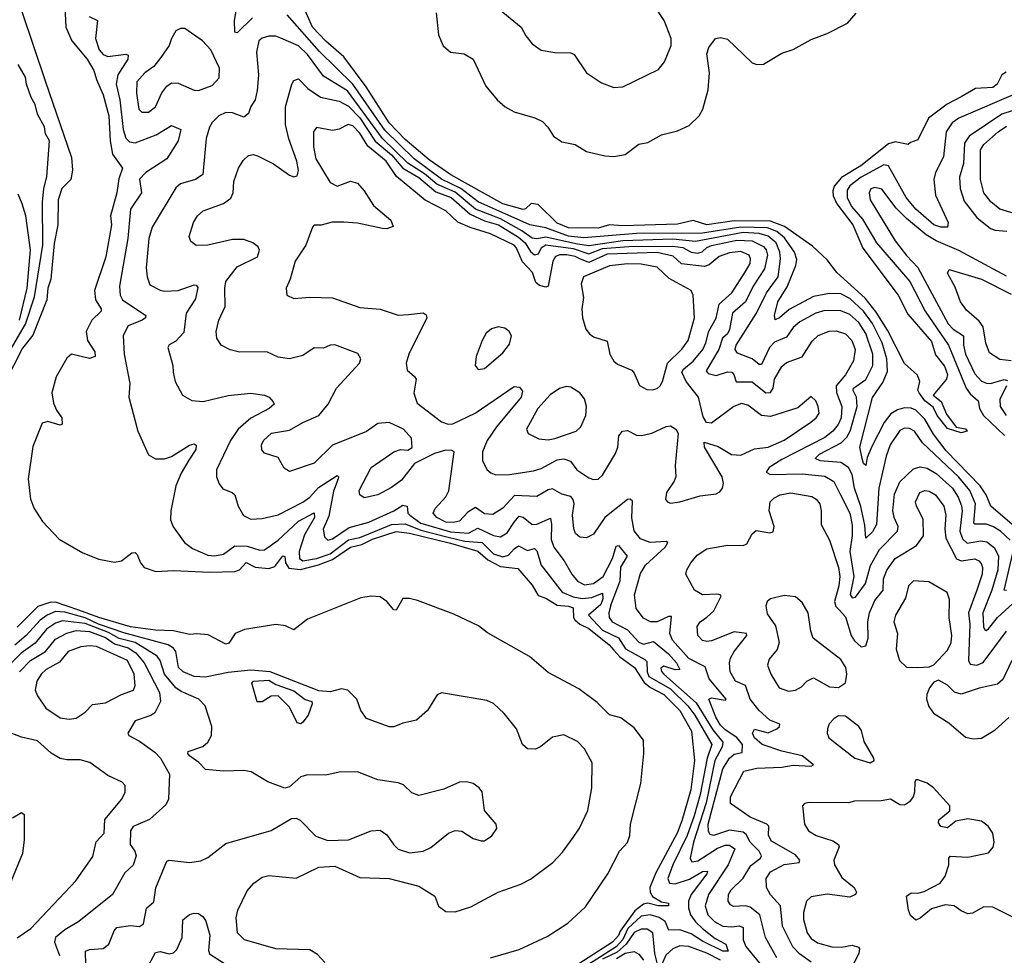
# Model space of a CAD drawing. Extents: x 1603745 to 1745082, y 385868 to 533966.
# Tile 576 of 646: x 1644127 to 1648465, y 486717 to 490839. Entities that reach past the tile are written whole.
import ezdxf

# ---------------------------------------------------------------- set-up
doc = ezdxf.new("R2010")
doc.units = 0

msp = doc.modelspace()

# ---------------------------------------------------------------- linework, layer by layer
at = {"layer": '0CON20XD'}
for points in [[(1644101.1, 491995), (1644225, 491875.9), (1644264.7, 491834.7), (1644281.6, 491775), (1644305.4, 491725), (1644314.7, 491665), (1644297.9, 491545), (1644251.3, 491435), (1644241.4, 491335), (1644246, 491285), (1644296.2, 491185), (1644320.7, 490985), (1644330.3, 490805), (1644356, 490746), (1644424.1, 490665), (1644454, 490615), (1644464.6, 490575), (1644495, 490508.1), (1644519.8, 490415), (1644525.6, 490304.4)], [(1644083.3, 490973.3), (1644136.3, 490875), (1644239.6, 490569.6), (1644355, 490230.8), (1644359.8, 490175), (1644352.5, 490135), (1644311.9, 490095), (1644296.9, 490045), (1644294.5, 489935), (1644278.2, 489851.8), (1644264.4, 489695), (1644250, 489655), (1644246.2, 489605), (1644185, 489448.8), (1644138.9, 489391.1), (1644060.9, 489239.1)], [(1645153.1, 490846.9), (1645085, 490780), (1645074.1, 490784.1), (1645072.7, 490835), (1645082.1, 490885)], [(1648473.1, 490606.9), (1648454.6, 490595.4), (1648433.2, 490555), (1648415, 490539.7), (1648338, 490535), (1648275, 490498.3), (1648213.2, 490466.8), (1648130.8, 490405), (1648085, 490308.6), (1648052.3, 490297.7), (1648041.7, 490288.3), (1647985, 490300.6), (1647955, 490291.2), (1647833.1, 490195), (1647747.3, 490142.7), (1647715.2, 490105), (1647709.2, 490085), (1647711.9, 490061.9), (1647726.8, 490026.8), (1647797.5, 489935), (1647842.5, 489832.5), (1647997.5, 489625), (1648040.9, 489540.9), (1648145, 489420.3), (1648162.7, 489362.7), (1648202.3, 489312.3), (1648214.7, 489275), (1648211.2, 489255), (1648152.5, 489185), (1648186.9, 489156.9), (1648210, 489100), (1648253.6, 489043.6), (1648295, 489035.6), (1648301.2, 489025), (1648275, 489018), (1648215, 489036.9), (1648169.6, 489095), (1648151.2, 489131.2), (1648115, 489159.6), (1648090, 489195), (1648084.4, 489205.6), (1648092.5, 489245), (1648082.7, 489272.7), (1648025, 489324), (1647950.7, 489470.7), (1647900.4, 489550.4), (1647852.2, 489612.2), (1647727.1, 489725), (1647685, 489781.2), (1647620.3, 489840.3), (1647497.2, 489927.2), (1647435, 489951.4), (1647275, 489952.6), (1647155, 489934.9), (1647095, 489954.2), (1647025, 489937.1), (1646785, 489929.7), (1646725, 489934.3), (1646675, 489920.7), (1646545, 489922), (1646495, 489941.4), (1646411.8, 490025), (1646380.6, 490029.4), (1646355.6, 490005), (1646345, 490002.3), (1646255, 490026.6), (1646026, 490155), (1645930.9, 490220.9), (1645825, 490310.5), (1645755, 490383.9), (1645652.8, 490542.8), (1645555.4, 490675.4), (1645475, 490743.5), (1645417.5, 490805), (1645373.3, 490905)], [(1646239.2, 490885), (1646335.7, 490805), (1646357.6, 490767.6), (1646385, 490732), (1646424.5, 490704.5), (1646484.4, 490694.4), (1646555, 490692.5), (1646570, 490685), (1646624, 490605), (1646690.7, 490560.7), (1646745, 490540)], [(1646745, 490540), (1646785, 490542.2), (1646941.3, 490618.7), (1646967.6, 490652.4), (1646997.7, 490725), (1646996.8, 490755), (1646966.8, 490835), (1646918.3, 490908.3)], [(1644432.3, 490852.3), (1644469.1, 490835), (1644461, 490755), (1644477.5, 490705), (1644495, 490684.8), (1644515, 490676.1), (1644595, 490686.9), (1644605, 490682.5), (1644603.8, 490665), (1644559.6, 490595), (1644551.2, 490555), (1644568.6, 490485), (1644582.4, 490355), (1644595, 490316.5), (1644610.8, 490300.8), (1644635, 490296.7), (1644728.4, 490331.6), (1644795, 490372.5), (1644836.7, 490355), (1644824.6, 490305), (1644775.5, 490225), (1644682.5, 490165), (1644654.2, 490135.8), (1644663.4, 490075), (1644615, 490003.8), (1644603.6, 489875), (1644565.8, 489665), (1644569.3, 489625), (1644580.4, 489605), (1644682.5, 489535), (1644680.8, 489525), (1644666, 489515), (1644605, 489490), (1644582.8, 489447.2), (1644587.2, 489365), (1644612.5, 489235), (1644607.5, 489175), (1644646.9, 489025), (1644695, 488922), (1644725, 488903.1), (1644765, 488904.5), (1644795.3, 488914.7), (1644875, 488963.5), (1644895, 488969.4), (1644904.3, 488964.3), (1644903.1, 488945), (1644872.3, 488897.7), (1644838.9, 488841.1), (1644815.4, 488785), (1644792.5, 488675), (1644791.9, 488635), (1644803.6, 488603.6), (1644853.3, 488535), (1644888.7, 488508.7), (1644955, 488478.8), (1644985, 488475.8), (1645025, 488483.1), (1645075, 488520), (1645128.4, 488518.4), (1645185, 488501.5), (1645205, 488503.1), (1645265, 488545.2), (1645355, 488629.7), (1645425, 488665.3), (1645425.5, 488645), (1645381.3, 488568.7), (1645357.7, 488495), (1645359.3, 488465), (1645374.9, 488454.9), (1645435, 488464.9), (1645495.2, 488485), (1645575, 488546.5), (1645625, 488557.8), (1645705, 488590), (1645765.1, 488614.9), (1645825, 488617.1), (1645895, 488590.1), (1646015, 488558.3), (1646088.5, 488541.5), (1646164.7, 488534.7), (1646215, 488485.2), (1646255, 488472.1), (1646280.8, 488479.2), (1646305, 488507.5), (1646325, 488520.8), (1646365, 488499.7), (1646395, 488508.8), (1646405, 488498.6), (1646424.7, 488435), (1646516.5, 488316.5), (1646565.5, 488295.5), (1646605, 488289.2), (1646647.6, 488292.4), (1646695, 488311.8), (1646696.5, 488286.5), (1646687.6, 488262.4), (1646632.9, 488215), (1646695, 488148.4), (1646765.3, 488115.3), (1646796.5, 488066.5), (1646880.7, 488019.3), (1646890.9, 488010.9), (1646892, 487965), (1646899.7, 487945), (1646995, 487890.3), (1647070.8, 487815), (1647101.1, 487775), (1647176.1, 487645), (1647156.1, 487585), (1647125.7, 487424.3), (1647098.8, 487331.2), (1647067.7, 487245), (1647004.9, 487115), (1646983.1, 487055), (1646990, 487035), (1647015, 487031.6), (1647077.9, 487052.1), (1647135, 487085.2), (1647157.1, 487087.1), (1647154, 487075), (1647085.6, 486985), (1647073.7, 486955), (1647074.2, 486925), (1647083, 486895), (1647103.9, 486863.9), (1647134.9, 486834.9), (1647191, 486791), (1647238.7, 486765), (1647248.5, 486735), (1647225.5, 486734.5), (1647135, 486778.1), (1647085, 486811.1), (1647035, 486828.8), (1646987.6, 486827.6), (1646971, 486865), (1646945, 486883.2), (1646905, 486895.1), (1646865, 486888.3), (1646806.1, 486835), (1646784, 486786), (1646755, 486753.5), (1646601.1, 486655)], [(1648561.6, 488561.6), (1648405.6, 488695.6), (1648386, 488745), (1648359.5, 488785), (1648209.5, 488939.5), (1648152.7, 489012.7), (1648115, 489078), (1648075, 489118), (1648055, 489127.1), (1648025, 489128), (1647995, 489120.4), (1647965, 489101.9), (1647936.1, 489063.9), (1647881.3, 488958.7), (1647860.8, 488909.2), (1647855, 488874.2), (1647845, 488883.1), (1647839.2, 488905), (1647828.9, 488955), (1647885, 489174.3), (1647930.3, 489239.7), (1647951.1, 489288.9), (1647947.8, 489345), (1647926.6, 489415), (1647885, 489500.6), (1647845.1, 489555), (1647785, 489610), (1647745, 489631.2), (1647695, 489632), (1647625, 489618.8), (1647517.9, 489562.1), (1647475, 489525.6), (1647455, 489516.7), (1647452.3, 489535), (1647467, 489595), (1647507.9, 489662.1), (1647546.9, 489755), (1647551.3, 489781.3), (1647540.2, 489815), (1647497.5, 489877.5), (1647463.4, 489905), (1647421.3, 489921.3), (1647305, 489924.6), (1647135, 489898.4), (1646845, 489897), (1646612.2, 489877.8), (1646545, 489884.6), (1646445, 489921.8), (1646375, 489934.3), (1646146.6, 490036.6), (1646069.9, 490095), (1645985, 490135.9), (1645865.1, 490225), (1645735, 490352), (1645595, 490554.3), (1645447.9, 490697.9), (1645305, 490860.3)], [(1645961.4, 490868.6), (1645971.7, 490771.7), (1645993.1, 490723.1), (1646025, 490695.6), (1646085, 490688.1), (1646124.7, 490664.7), (1646180.5, 490545), (1646231.1, 490485), (1646265.5, 490455), (1646305, 490433), (1646396.4, 490406.4), (1646430, 490390), (1646454.5, 490364.5), (1646479.4, 490325), (1646515, 490300), (1646575, 490288.5), (1646625, 490258.1), (1646705, 490239.4), (1646745, 490236.5)], [(1646745, 490236.5), (1646795, 490244.5), (1646855, 490290), (1646895, 490298), (1646955, 490330.6), (1647025, 490349.5), (1647077.4, 490372.6), (1647121.1, 490415), (1647137.3, 490445), (1647160.9, 490529.1), (1647165.6, 490605), (1647155, 490687.5), (1647163.6, 490716.4), (1647193.3, 490755), (1647215, 490760.6), (1647245, 490753.1), (1647355, 490648.1), (1647375, 490640.5), (1647405, 490642.7), (1647485, 490690.4), (1647535, 490707.9), (1647615, 490750.8), (1647685, 490778), (1647775, 490823.1), (1647812.4, 490867.6)], [(1644665, 490430.5), (1644695, 490431.5), (1644724.6, 490455), (1644753, 490517), (1644775, 490545.5), (1644795, 490560), (1644825, 490559.6), (1644895, 490528.2), (1644915, 490526.1), (1644975, 490549.3), (1645005, 490583.1), (1645006.5, 490625), (1644969.1, 490705), (1644932.9, 490745), (1644855, 490799.2), (1644835, 490800), (1644815, 490788.8), (1644795, 490756.2), (1644785.3, 490724.7), (1644748.5, 490671.5), (1644718, 490632), (1644678.2, 490605), (1644643.3, 490565), (1644641.2, 490515), (1644651.5, 490445), (1644665, 490430.5)], [(1645277.3, 490757.3), (1645255, 490765.3), (1645225, 490766), (1645195, 490757.5), (1645181.1, 490745), (1645169.7, 490695), (1645178.6, 490595), (1645173.3, 490526.7), (1645164.6, 490485.4), (1645145, 490456), (1645135, 490425.8), (1645115, 490408.8), (1645065, 490428.7), (1645035, 490430.3), (1645004.8, 490415.2), (1644975, 490385.4), (1644962.6, 490365), (1644948.3, 490315), (1644933.8, 490156.2), (1644900.8, 490135), (1644835.3, 490114.7), (1644815, 490098.2), (1644710.3, 489925), (1644696, 489875), (1644684.7, 489745), (1644688, 489705), (1644700.7, 489670.7), (1644745, 489646.5), (1644765, 489642.9), (1644825, 489645.4), (1644895, 489670.8), (1644905, 489669.5), (1644911.1, 489658.9), (1644901, 489609), (1644860, 489545), (1644849.8, 489460.2), (1644815, 489422.5), (1644785, 489406.7), (1644780, 489395), (1644802.2, 489315), (1644802.5, 489285), (1644812.5, 489245), (1644844.5, 489184.5), (1644885, 489160.8), (1644935, 489157.1), (1645045, 489182.3), (1645145, 489193.8), (1645205, 489184.5), (1645225.8, 489175), (1645244, 489155), (1645247.5, 489145), (1645226.7, 489125), (1645145, 489083), (1645089.7, 489035), (1645055.9, 488985), (1644994.5, 488855), (1644994.5, 488825), (1645005, 488794), (1645021.7, 488771.7), (1645063.3, 488755), (1645074, 488745), (1645088.8, 488695), (1645113.6, 488653.6), (1645145, 488637.7), (1645195, 488641.6), (1645265, 488657.3), (1645375, 488713.3), (1645405, 488734.8), (1645442.8, 488777.2), (1645525, 488830.9), (1645530.9, 488825), (1645529.4, 488815), (1645509, 488761), (1645488.2, 488651.8), (1645464.6, 488594.6), (1645469.5, 488559.5), (1645485, 488545.6), (1645505, 488551.8), (1645578.5, 488601.5), (1645665, 488624.9), (1645774.9, 488675.1), (1645815, 488699.7), (1645834.3, 488695), (1645836.9, 488665), (1645845.2, 488655), (1645895, 488620.5), (1646025, 488581.5), (1646105, 488576.6), (1646145, 488598.5), (1646215, 488565.9), (1646245, 488560.7), (1646275, 488577.1), (1646305, 488624.1), (1646328.3, 488651.7), (1646345, 488647.4), (1646385, 488614.2), (1646405, 488615.8), (1646465, 488642.9), (1646470.2, 488615), (1646468.8, 488548.8), (1646480, 488515), (1646525.9, 488455), (1646559.4, 488395), (1646585, 488364.7), (1646615, 488349.2), (1646655, 488354), (1646697.1, 488385), (1646738.3, 488465), (1646755, 488518.6), (1646765, 488522.5), (1646804.1, 488475), (1646774.2, 488425.8), (1646771.9, 488365), (1646733.2, 488265), (1646722.7, 488225), (1646723.6, 488205), (1646737.1, 488185), (1646805, 488151), (1646855, 488095.8), (1646875, 488087.5), (1646919.6, 488099.6), (1646985.4, 488045.4), (1647020.6, 488005), (1647036.2, 487975), (1647015.2, 487974.8), (1646965, 487990.2), (1646951.8, 487981.8), (1646955, 487966.2), (1646965.7, 487955), (1647108.2, 487828.2), (1647180.5, 487710.5), (1647225.5, 487655), (1647222.2, 487635), (1647189.6, 487575), (1647152.3, 487387.7), (1647095.9, 487215), (1647080.5, 487145), (1647088.8, 487128.8), (1647115, 487133), (1647202.1, 487187.9), (1647235, 487202.3), (1647255, 487201.2), (1647277.3, 487185), (1647248.3, 487115), (1647162.5, 486985), (1647147, 486935), (1647159.6, 486895), (1647187.8, 486865), (1647225.2, 486845.2), (1647265, 486842.3), (1647296.7, 486846.7), (1647315, 486838.8), (1647314.4, 486785), (1647325.7, 486755), (1647399.4, 486665)], [(1648491.6, 488545), (1648448.6, 488585), (1648415, 488605.6), (1648385, 488615.8), (1648335.8, 488615.8), (1648330.5, 488620.5), (1648338.3, 488705), (1648313.5, 488765), (1648265, 488823.1), (1648104.9, 488974.9), (1648069.3, 489025), (1648048.1, 489038.1), (1648025, 489039.2), (1648005, 489028.2), (1647962.4, 488965), (1647945.3, 488915.3), (1647913.1, 488775), (1647902.1, 488615), (1647885, 488582.7), (1647855, 488554.4), (1647850.9, 488610.9), (1647833.4, 488693.4), (1647805.2, 488775), (1647794.4, 488835), (1647779.2, 488865), (1647745, 488887), (1647654, 488895), (1647631.8, 488905), (1647651.1, 488925), (1647746.4, 488973.6), (1647771.3, 488998.7), (1647786.4, 489025), (1647816.5, 489135), (1647814.8, 489174.8), (1647799.3, 489205), (1647801.4, 489215), (1647855, 489252.9), (1647886.2, 489315), (1647886.1, 489365), (1647855, 489455.8), (1647823.7, 489505), (1647785, 489539.3), (1647745, 489555.6), (1647675, 489558), (1647635, 489545.6), (1647565, 489507), (1647535, 489482.4), (1647505, 489439.7), (1647452.5, 489417.5), (1647430.4, 489395), (1647395, 489318.8), (1647385, 489318.9), (1647355, 489344.1), (1647289.7, 489369.7), (1647278.9, 489385), (1647283.7, 489405), (1647373.2, 489545), (1647418, 489635), (1647468.4, 489705), (1647478.6, 489785), (1647476.5, 489815), (1647460.8, 489855), (1647425, 489884.9), (1647385.9, 489895.9), (1647315, 489901), (1647105, 489861.8), (1647005, 489872.3), (1646785, 489864), (1646635, 489842.4), (1646585, 489849.8), (1646445, 489879.9), (1646405, 489872.6), (1646385, 489876.2), (1646339, 489909), (1646245, 489960.5), (1646135, 490003.9), (1646045, 490079.3), (1645965, 490113.9), (1645910.1, 490160.1), (1645836.9, 490206.9), (1645725, 490314.5), (1645571.1, 490525), (1645465, 490589.7), (1645394.8, 490685), (1645355, 490723.4), (1645277.3, 490757.3)], [(1644065, 489348.8), (1644153, 489497), (1644192.3, 489617.7), (1644228.9, 489845), (1644226.9, 490035), (1644232.5, 490095), (1644246.8, 490146.8), (1644257.9, 490305), (1644241, 490335), (1644236.1, 490366.1), (1644205, 490421.9), (1644195.2, 490465), (1644177.7, 490495), (1644156.2, 490555), (1644152.5, 490585), (1644120.6, 490640.6)], [(1647463.2, 486705), (1647412.7, 486795), (1647388.6, 486895), (1647345, 486928.7), (1647325, 486934.1), (1647271.9, 486931.9), (1647258.9, 486938.9), (1647248.8, 486955), (1647250.3, 486985), (1647262.2, 487005), (1647314, 487056), (1647348.5, 487111.5), (1647391.2, 487145), (1647395.8, 487155), (1647384.8, 487175), (1647344.8, 487215), (1647328.6, 487248.6), (1647315, 487258.6), (1647255, 487268.4), (1647184, 487244), (1647169, 487249), (1647161.4, 487261.4), (1647160.2, 487295), (1647225, 487537.8), (1647255.1, 487584.9), (1647275, 487602.7), (1647310.5, 487609.5), (1647311, 487645), (1647286.7, 487676.7), (1647235, 487709.6), (1647215, 487729.8), (1647194.4, 487765), (1647162.7, 487845), (1647175, 487850.8), (1647235, 487840), (1647240, 487845), (1647165.2, 487935), (1647147.4, 487987.4), (1647075, 488024.8), (1647002.6, 488105), (1646991.6, 488135), (1646998.9, 488208.9), (1646985, 488208.9), (1646935, 488185.8), (1646905.7, 488185.7), (1646875, 488201.8), (1646843.1, 488245), (1646836.5, 488305), (1646861.9, 488398.1), (1646884.2, 488435.8), (1646971.4, 488515), (1646983.3, 488535), (1646975, 488539.2), (1646905, 488535.3), (1646861.9, 488551.9), (1646835, 488587.1), (1646824.3, 488644.3), (1646826.9, 488716.9), (1646816.6, 488726.6), (1646805, 488724.4), (1646705, 488645.5), (1646655, 488571.4), (1646625, 488555.6), (1646595, 488558.8), (1646576.4, 488575), (1646568.8, 488595), (1646563.1, 488655), (1646570.2, 488705), (1646565.1, 488725.1), (1646555, 488737.7), (1646515, 488747.8), (1646475, 488772.1), (1646455, 488767.4), (1646405, 488737.6), (1646307, 488743), (1646255, 488686.8), (1646211.5, 488658.5), (1646175, 488661.8), (1646135, 488689.3), (1646100.7, 488669.3), (1646065, 488629.8), (1646037, 488623), (1646005, 488625.5), (1645965.4, 488645), (1645949.3, 488665), (1645958, 488685), (1646004, 488736), (1646017.6, 488762.4), (1646040.6, 488935), (1646031.2, 488941.2), (1646005, 488942.5), (1645955, 488926.8), (1645867, 488883), (1645809.8, 488810.2), (1645765, 488777.1), (1645705, 488745.5), (1645645, 488731.9), (1645625.8, 488745), (1645622.2, 488765), (1645675.5, 488865), (1645775, 488934.5), (1645805, 488944.5), (1645837.5, 488942.5), (1645856.5, 488953.5), (1645853.3, 488995), (1645817.8, 489035), (1645755, 489063.6), (1645705, 489059.3), (1645655, 489024.7), (1645505, 488964.2), (1645425, 488884.5), (1645315, 488848), (1645292.7, 488862.7), (1645265, 488909.2), (1645205, 488929.4), (1645193, 488943), (1645192.1, 488965), (1645200.9, 488985), (1645236.9, 489016.9), (1645315, 489030), (1645375, 489064.5), (1645445, 489094.2), (1645485.3, 489144.7), (1645523.1, 489215), (1645624.4, 489325), (1645630, 489345), (1645617.3, 489367.3), (1645515, 489406.2), (1645495, 489404.5), (1645465, 489391.5), (1645425, 489393.1), (1645375, 489358.9), (1645315, 489344.4), (1645265, 489351.4), (1645215, 489375.6), (1645095, 489373.3), (1645053.6, 489383.6), (1645015, 489404), (1644995.6, 489435.6), (1644992.2, 489465), (1645004.6, 489515), (1645032.5, 489575), (1645030.4, 489655), (1645035.5, 489685), (1645085, 489750.4), (1645175, 489793.1), (1645183.1, 489823.1), (1645177.1, 489837.1), (1645154, 489855), (1645115, 489870.5), (1645065, 489870.5), (1644955, 489845.5), (1644905, 489843.3), (1644880.7, 489860.7), (1644873.2, 489883.2), (1644892.2, 489945), (1644910, 489975), (1644935, 489996.7), (1645025, 490029.2), (1645057.4, 490052.6), (1645066.9, 490075), (1645070.4, 490125), (1645090.4, 490185), (1645111.3, 490218.7), (1645135, 490240.6), (1645155, 490244.4), (1645175, 490238.2), (1645245, 490204), (1645315, 490152.9), (1645335, 490145.5), (1645348.9, 490151.1), (1645355.3, 490174.7), (1645347.5, 490215), (1645313, 490313), (1645297.5, 490377.5), (1645298.1, 490455), (1645325.6, 490554.4), (1645335, 490570), (1645355, 490577.5), (1645396, 490536), (1645452.2, 490497.8), (1645535, 490479.4), (1645575, 490457.2), (1645625, 490405.9), (1645693.8, 490303.8), (1645765, 490242.9), (1645814.7, 490184.7), (1645885, 490143.1), (1645960.2, 490080.2), (1646027.7, 490055), (1646112.3, 489982.3), (1646175, 489952.2), (1646235.9, 489935), (1646325, 489881.1), (1646354.4, 489855), (1646377.1, 489817.1), (1646395, 489802.2), (1646412.8, 489807.2), (1646426.7, 489835), (1646445, 489846.7), (1646565, 489830.5), (1646635, 489806.8), (1646695, 489830.3), (1646810.2, 489839.8), (1647005, 489841.1), (1647049.2, 489835), (1647084.9, 489814.9), (1647115, 489809.7), (1647134.7, 489815.3), (1647155.1, 489834.9), (1647175, 489843.4), (1647287.4, 489867.4), (1647354.5, 489864.5), (1647405, 489840), (1647415.9, 489825), (1647421.5, 489801.5), (1647409.3, 489740.7), (1647359, 489665), (1647325, 489595.9), (1647268.1, 489545), (1647255, 489473.5), (1647245.1, 489454.9), (1647223.2, 489435), (1647207.8, 489385), (1647151.9, 489291.9), (1647160.4, 489280.4), (1647195, 489270.3), (1647245, 489287.5), (1647264, 489285), (1647273.8, 489275), (1647283.6, 489243.6), (1647355, 489242.6), (1647415, 489195.2), (1647435, 489195.4), (1647446.5, 489215), (1647453.3, 489255), (1647485, 489310), (1647505, 489328.2), (1647575, 489353.3), (1647618.3, 489421.7), (1647645, 489446.7), (1647693.4, 489466.6), (1647725, 489467.5), (1647765, 489454.1), (1647793.7, 489425), (1647807.5, 489385), (1647801.1, 489335), (1647765, 489273.8), (1647724.2, 489225), (1647726.6, 489196.6), (1647749.8, 489135), (1647745.8, 489085), (1647734, 489055), (1647710.5, 489025), (1647675, 488998.3), (1647485, 488901.6), (1647428.8, 488865), (1647415.7, 488845), (1647434.8, 488834.8), (1647575, 488837.8), (1647675, 488826.8), (1647713.9, 488803.9), (1647740.6, 488750.6)], [(1648525, 490516.1), (1648265, 490404.2), (1648235, 490384.6), (1648208.8, 490345), (1648197.1, 490235), (1648161.6, 490165), (1648154.2, 490135), (1648162.2, 490065), (1648218.6, 489945), (1648215.5, 489924.5), (1648185, 489924.8), (1648155, 489934.5), (1648075, 490004.4), (1648032.9, 490055), (1647954.7, 490194.7), (1647935, 490198.4), (1647835.2, 490145), (1647785, 490107.1), (1647772.8, 490087.2), (1647773.6, 490055), (1647791.4, 490015), (1647840.3, 489960.3), (1647902.8, 489855), (1648048.6, 489685), (1648116.9, 489555), (1648218.9, 489405), (1648297.9, 489215), (1648315, 489190.7), (1648349.5, 489159.5), (1648356, 489125), (1648374.4, 489095), (1648466, 489006)], [(1648505, 490439.1), (1648455, 490423), (1648310.6, 490325), (1648289.6, 490295), (1648285.9, 490205), (1648267.9, 490145), (1648271.1, 490095), (1648288.5, 490038.5), (1648345, 489967.6), (1648405, 489918.6), (1648425, 489911.2), (1648477, 489907)], [(1646995, 488708.6), (1647035, 488714.5), (1647125, 488740.4), (1647195, 488750), (1647211.3, 488758.7), (1647223.6, 488775), (1647227.5, 488795), (1647221.4, 488825), (1647144.2, 488955), (1647143, 488977), (1647205, 488958.1), (1647262.6, 488922.6), (1647305, 488919.3), (1647365, 488948.2), (1647425, 488955.9), (1647495, 488986.5), (1647613.1, 489065), (1647636.9, 489085), (1647648.9, 489105), (1647645.7, 489134.3), (1647635, 489160), (1647615, 489178.8), (1647555, 489128.5), (1647435, 489090.8), (1647395.2, 489095.2), (1647335, 489140.8), (1647307.1, 489147.1), (1647273.6, 489135), (1647175, 489060.6), (1647153.5, 489063.5), (1647138.2, 489088.2), (1647117.7, 489175), (1647064, 489244), (1647045, 489285.6), (1647051.6, 489298.4), (1647095, 489333.7), (1647136.7, 489385), (1647150.8, 489415), (1647163, 489467), (1647196, 489524), (1647208.3, 489585), (1647265, 489634.7), (1647325, 489728.5), (1647345.7, 489765), (1647346.7, 489785), (1647340.4, 489800.4), (1647305, 489817.2), (1647255, 489811), (1647208.8, 489795), (1647165, 489758.7), (1647145, 489750.8), (1647042.8, 489762.8), (1647006.9, 489796.9), (1646935, 489813.1), (1646715, 489805.4), (1646635, 489769.2), (1646595, 489785.5), (1646575, 489795.7), (1646537.2, 489802.8), (1646507.2, 489802.8), (1646487.1, 489795), (1646475.3, 489775), (1646455.5, 489665), (1646445, 489660.5), (1646417.7, 489667.7), (1646401.2, 489681.2), (1646385.7, 489725), (1646342.2, 489772.2), (1646315, 489834.5), (1646305, 489844.7), (1646200.6, 489895), (1646112.3, 489922.3), (1646057.1, 489947.1), (1646005, 489996), (1645912.8, 490042.8), (1645787.8, 490147.8), (1645741.2, 490215), (1645660.7, 490280.7), (1645625, 490339.2), (1645595, 490371.1), (1645573.6, 490376.4), (1645535, 490356.7), (1645505, 490350), (1645435, 490364), (1645421.9, 490345), (1645421.9, 490278.1), (1645432.1, 490225), (1645495, 490121.5), (1645525, 490105.4), (1645585, 490127.5), (1645615, 490118), (1645645, 490084), (1645685, 490019.2), (1645762, 489955), (1645772.5, 489927.5), (1645745, 489917.5), (1645725, 489918.9), (1645615, 489941.6), (1645555, 489946.4), (1645504.1, 489945.9), (1645455, 489933.3), (1645425, 489933.8), (1645416.2, 489925), (1645387.1, 489845), (1645340.6, 489775), (1645319.2, 489695), (1645300.8, 489655), (1645303.3, 489625), (1645335, 489610.8), (1645405, 489616.7), (1645505, 489612.5), (1645625, 489570.8), (1645715, 489563.3), (1645795, 489536.4), (1645840.3, 489539.7), (1645905, 489546.5), (1645917.9, 489537.9), (1645921.4, 489525), (1645841.2, 489365), (1645829.1, 489325), (1645833.9, 489293.9), (1645866.9, 489266.9), (1645873.1, 489255), (1645863.1, 489193.1), (1645878.5, 489148.5), (1645985, 489066.5), (1646015, 489056.4), (1646035, 489057.7), (1646133.6, 489105), (1646305, 489222.5), (1646328.9, 489218.9), (1646342.1, 489202.1), (1646336.2, 489175), (1646228.1, 489045), (1646186.6, 488985), (1646166, 488935), (1646166.7, 488896.7), (1646185, 488857.5), (1646202.2, 488842.2), (1646225, 488833.3), (1646285.4, 488835.4), (1646390.4, 488850.4), (1646425, 488861.4), (1646495, 488900), (1646525, 488904), (1646553.1, 488893.1), (1646582.2, 488855), (1646635, 488820), (1646655, 488812.2), (1646675, 488814.3), (1646695, 488832), (1646752.2, 488927.8), (1646761.8, 488955), (1646767.5, 489005), (1646782.5, 489025), (1646805, 489028.5), (1646845, 489008.8), (1646866.1, 489006.1), (1646912.6, 489017.4), (1646975, 489046.9), (1646995, 489048.6), (1647018, 489035), (1647028, 489015), (1647015.5, 488875), (1647017.5, 488825), (1647010.6, 488805), (1646977.1, 488755), (1646973.1, 488725), (1646982.6, 488712.6), (1646995, 488708.6)], [(1648504, 489986), (1648445, 490004.2), (1648405.6, 490035.6), (1648375.3, 490075), (1648360.2, 490135), (1648361, 490265), (1648375, 490288.1), (1648438.8, 490345), (1648475, 490368.8)], [(1644525.6, 490304.4), (1644536, 490246), (1644580, 490185), (1644563, 490137), (1644554.2, 490075), (1644526.7, 489975), (1644531.4, 489935), (1644506.3, 489793.7), (1644456.4, 489645), (1644460.3, 489605), (1644485.6, 489565), (1644485.7, 489555), (1644444.4, 489515), (1644418.9, 489465), (1644425.5, 489425), (1644457.1, 489375), (1644458.8, 489355), (1644434.2, 489345.8), (1644355, 489365.6), (1644335, 489348), (1644288.1, 489265), (1644268.5, 489195), (1644275, 489148.8), (1644288.2, 489118.2), (1644312.5, 489085), (1644313.3, 489056.7), (1644305, 489052), (1644251.2, 489068.8), (1644225, 489061.2), (1644185, 488958.8), (1644164.7, 488815), (1644175, 488726.7), (1644190.4, 488685), (1644227.4, 488627.4), (1644299.9, 488549.9), (1644405, 488489.1), (1644475, 488462.1), (1644545, 488447.9), (1644575, 488454.5), (1644620.4, 488489.6), (1644635, 488490.6), (1644645, 488482.5), (1644659.1, 488445), (1644674.7, 488424.7), (1644727.1, 488407.1), (1644805, 488411.9), (1644965, 488403.8), (1645075, 488407.7), (1645095, 488415.2), (1645125, 488446.5), (1645165, 488427.2), (1645225, 488420.5), (1645250.7, 488429.3), (1645286.6, 488476.6), (1645295, 488473.3), (1645298.5, 488445), (1645312.6, 488422.6), (1645363.4, 488416.6), (1645443.6, 488436.4), (1645505, 488460.2), (1645585, 488514.1), (1645635, 488525.9), (1645680.6, 488549.4), (1645785, 488583.1), (1645844.4, 488575.6), (1646025, 488532), (1646145, 488496.4), (1646189.3, 488459.3), (1646245, 488429.4), (1646321.1, 488421.1), (1646385, 488346.8), (1646411.9, 488301.9), (1646445, 488289.9), (1646495, 488258.4), (1646545, 488255.1), (1646565, 488246.8), (1646566.8, 488205), (1646572.4, 488195), (1646595, 488175.8), (1646635, 488156.1), (1646723.6, 488085), (1646745, 488060.2), (1646770.8, 488030.8), (1646835.2, 487985), (1646878.1, 487918.1), (1646906.2, 487896.2), (1646965.6, 487865), (1647036.2, 487795), (1647086.6, 487703.4), (1647100.8, 487575), (1647083.5, 487445), (1647045, 487308.5), (1647024.2, 487255), (1646930.5, 487079.5), (1646904.1, 487015), (1646904.3, 486994.3), (1646915, 486975.3), (1646955, 486952.5), (1646985, 486946.2), (1646985.6, 486935), (1646940, 486935), (1646895, 486945.8), (1646875, 486941.3), (1646837.4, 486912.6), (1646772.4, 486822.4), (1646765, 486804.3), (1646739.5, 486775), (1646570, 486665)], [(1644125.1, 489515), (1644159.5, 489655), (1644174.3, 489824.3), (1644153.8, 489975), (1644137.2, 490027.2), (1644120.1, 490070.1)], [(1648475, 489709), (1648265, 489821.6), (1648164.4, 489864.4), (1648120.9, 489890.9), (1648035, 489962.6), (1647988.8, 490008.8), (1647925, 490092.1), (1647895, 490099.3), (1647877.1, 490092.9), (1647869.6, 490075), (1647875, 490044.4), (1647985, 489864.6), (1648035, 489799.6), (1648085, 489747.1), (1648218.6, 489498.6), (1648240.3, 489475), (1648285.9, 489445.9), (1648285.6, 489405), (1648293.8, 489365), (1648335, 489278.2), (1648365, 489246.6), (1648387.2, 489237.2), (1648405, 489236.1), (1648465, 489253.7), (1648479, 489249)], [(1646915, 489207.5), (1646935, 489213.1), (1646949.5, 489225), (1646959.6, 489245), (1646980.9, 489325), (1647045, 489386.7), (1647072.1, 489425), (1647100.9, 489525), (1647094.2, 489625), (1647085, 489646), (1646988.5, 489698.5), (1646935, 489747.7), (1646865, 489762.1), (1646805, 489763.5), (1646725, 489754.7), (1646611.4, 489705), (1646600.5, 489675), (1646611.2, 489615), (1646603.2, 489565), (1646606.1, 489525), (1646622.1, 489475), (1646636.9, 489455), (1646655, 489441.5), (1646715, 489422), (1646727.1, 489365), (1646744.2, 489334.2), (1646761.1, 489321.1), (1646823.9, 489293.9), (1646835, 489281.2), (1646857.2, 489227.2), (1646889.7, 489209.7), (1646915, 489207.5)], [(1648495.2, 489335.2), (1648445, 489341.1), (1648400.1, 489370.1), (1648383.6, 489413.6), (1648372.4, 489485), (1648355, 489509.6), (1648298.2, 489558.2), (1648271.8, 489595), (1648249.4, 489659.4), (1648215, 489722.5), (1648222.5, 489737.5), (1648365, 489695.2), (1648495, 489628.9)], [(1646146.7, 489296.7), (1646175, 489302), (1646255, 489370.8), (1646285, 489408.8), (1646294.3, 489445), (1646284, 489465), (1646265, 489480), (1646235, 489486), (1646205, 489476.7), (1646182.7, 489457.3), (1646164.4, 489425.6), (1646138, 489355), (1646133.8, 489315), (1646146.7, 489296.7)], [(1646455, 488987.9), (1646485, 488992.9), (1646578.9, 489025), (1646599.6, 489045), (1646621.5, 489095), (1646623.8, 489135), (1646615, 489168), (1646595.6, 489195), (1646555, 489219.6), (1646535, 489222), (1646505, 489213.9), (1646463.7, 489186.3), (1646410, 489125), (1646360, 489035), (1646366.7, 489015), (1646415, 488991.9), (1646455, 488987.9)], [(1648474.4, 489225), (1648446.2, 489165), (1648446.6, 489135), (1648473.8, 489095)], [(1647740.6, 488750.6), (1647784.8, 488664.8), (1647795, 488611.2), (1647795.4, 488565.4), (1647784.9, 488495), (1647801.7, 488385), (1647786.8, 488306.8), (1647795, 488291.1), (1647810.4, 488295), (1647854.4, 488355), (1647876.3, 488433.7), (1647915, 488504.7), (1647994.8, 488585.2), (1647998.4, 488605), (1647980.4, 488645), (1647974.4, 488675), (1647981.9, 488748.1), (1648005, 488803.1), (1648065, 488860), (1648095, 488868.4), (1648125, 488863.2), (1648165, 488839.8), (1648237, 488775), (1648262.2, 488735), (1648276.9, 488696.9), (1648279.5, 488675), (1648269.2, 488585), (1648281.8, 488551.8), (1648301.6, 488531.6), (1648361.9, 488541.9), (1648388.7, 488538.7), (1648421.5, 488511.5), (1648440.2, 488475), (1648436.9, 488415), (1648410, 488325), (1648370.6, 488225), (1648373.6, 488163.6), (1648380.1, 488150.1), (1648385, 488147.1), (1648395, 488154.7), (1648435, 488204.8), (1648555, 488314)], [(1647615, 486686.1), (1647562.8, 486722.8), (1647534.1, 486754.1), (1647487.6, 486845), (1647479, 486935), (1647435, 486982.9), (1647416.9, 487015), (1647416.6, 487055), (1647435.4, 487085), (1647495, 487116.4), (1647562, 487125), (1647564.5, 487135), (1647545, 487159.1), (1647439.8, 487219.8), (1647426.2, 487245), (1647427.7, 487285), (1647418.5, 487295), (1647345, 487325.3), (1647258.9, 487385), (1647258.2, 487415), (1647317.5, 487527.5), (1647375, 487540.4), (1647485, 487545.7), (1647535, 487554.4), (1647615, 487550), (1647624, 487555), (1647575, 487595.7), (1647485, 487616.2), (1647398, 487645), (1647365, 487674.4), (1647355.6, 487695), (1647365, 487712.9), (1647425, 487696.7), (1647463.5, 487715), (1647474.4, 487725), (1647475.8, 487735), (1647432.4, 487752.4), (1647385, 487794.7), (1647345, 487845.5), (1647325.2, 487905.2), (1647281.2, 487925), (1647257.1, 487965), (1647254.2, 488005), (1647259.4, 488025), (1647274.8, 488055.2), (1647330.9, 488125), (1647330, 488135), (1647275, 488141.9), (1647175, 488102.4), (1647155, 488098.7), (1647135, 488103.2), (1647115, 488126), (1647112.1, 488165), (1647125.6, 488185), (1647155, 488206.2), (1647186, 488234), (1647218.2, 488298.2), (1647213.8, 488305), (1647198.2, 488308.2), (1647135, 488305.3), (1647100.4, 488325), (1647062.5, 488395), (1647066.4, 488415), (1647083.8, 488446.2), (1647111.3, 488478.7), (1647155, 488507.7), (1647245, 488522.9), (1647315, 488521.5), (1647330.2, 488529.8), (1647355, 488573.8), (1647372.1, 488587.9), (1647432.5, 488577.5), (1647447.3, 488582.7), (1647452, 488605), (1647429.4, 488675), (1647433.8, 488715), (1647449.3, 488730.7), (1647478, 488745), (1647525, 488753.3), (1647617.2, 488737.2), (1647636.6, 488726.6), (1647652.2, 488705), (1647658.5, 488675), (1647658.6, 488615), (1647695.8, 488545), (1647735.3, 488424.7), (1647740.2, 488385), (1647736.6, 488345), (1647716.8, 488275), (1647723.3, 488253.3), (1647737.9, 488237.9), (1647765, 488207.8), (1647791.1, 488125), (1647805, 488101.5), (1647835, 488075.6), (1647855, 488080), (1647865.8, 488114.2), (1647864.4, 488185), (1647871.7, 488225), (1647895, 488280), (1647931.1, 488325), (1647932.5, 488375), (1647947.3, 488412.7), (1647985, 488464.1), (1648078.3, 488521.7), (1648108.7, 488565), (1648108.2, 488638.2), (1648077.9, 488695), (1648074.7, 488715), (1648092.5, 488755), (1648115, 488764.6), (1648135, 488761.1), (1648161.8, 488745), (1648199.5, 488695), (1648208.4, 488655), (1648203.2, 488595), (1648208.4, 488555), (1648255, 488463.8), (1648275, 488453.9), (1648335, 488462.9), (1648353.3, 488455), (1648362.9, 488442.9), (1648368.9, 488425), (1648367.4, 488395), (1648344, 488325), (1648308.3, 488225), (1648313.9, 488175), (1648307.6, 488015), (1648315, 487998.5), (1648345, 487994.2), (1648372.9, 488007.1), (1648475.3, 488145)], [(1648475, 488324.2), (1648464.8, 488324.8), (1648504.5, 488494.5)], [(1648085, 487984.5), (1648135, 487987.5), (1648154.4, 487995.6), (1648215, 488060.6), (1648230.6, 488095), (1648234.7, 488125.3), (1648222.5, 488205), (1648223.8, 488283.8), (1648212.9, 488315), (1648132.3, 488362.3), (1648065, 488365.6), (1648042.5, 488345), (1648029.5, 488290.5), (1647985.6, 488215), (1647978.9, 488185), (1647995.4, 488135), (1647989.1, 488065), (1648003.3, 488015), (1648035, 487985.6), (1648085, 487984.5)], [(1646201.2, 486705), (1646328.2, 486741.8), (1646451.2, 486798.8), (1646541.7, 486858.3), (1646619.3, 486930.7), (1646717.8, 487075), (1646769.4, 487175), (1646805, 487213.5), (1646815, 487244), (1646818.7, 487295), (1646863.9, 487473.9), (1646877.1, 487605), (1646875.2, 487665), (1646835, 487719.1), (1646775, 487762.2), (1646725, 487775.8), (1646670.7, 487830.7), (1646590.4, 487890.4), (1646455, 487962.9), (1646373.2, 488033.2), (1646187.7, 488137.7), (1646148, 488168), (1646039.2, 488219.2), (1645879.7, 488280.3), (1645845, 488288.9), (1645815, 488288.9), (1645785, 488236.7), (1645775, 488238.8), (1645744.7, 488274.7), (1645715.3, 488295.3), (1645675, 488299.1), (1645629.3, 488290.7), (1645395, 488197.7), (1645335, 488150), (1645298.3, 488168.3), (1645255, 488174.3), (1645117.7, 488152.3), (1645076.4, 488135), (1645048.3, 488091.7), (1645035, 488087.3), (1644957.7, 488127.7), (1644906.7, 488133.3), (1644875, 488130), (1644805, 488146.3), (1644725, 488149.4), (1644615, 488164.1), (1644475, 488204.2), (1644387.8, 488237.8), (1644285, 488271.6), (1644259.4, 488270.6), (1644206.7, 488253.3), (1644115, 488162.7)], [(1647515, 487880), (1647545, 487884.4), (1647571.1, 487898.9), (1647595.5, 487924.5), (1647625, 487938.6), (1647695, 487899.2), (1647735, 487896), (1647765, 487916.7), (1647771.4, 487955), (1647766.4, 487985), (1647745, 488020), (1647623.8, 488113.8), (1647612.5, 488145), (1647600.5, 488225), (1647575, 488270.8), (1647545, 488295.6), (1647495, 488301.9), (1647435, 488287.5), (1647420.8, 488275), (1647414.5, 488255.5), (1647420.2, 488220.2), (1647457.4, 488167.4), (1647473.1, 488095), (1647465, 488063.8), (1647428.9, 488021.1), (1647421.9, 487995), (1647436.7, 487955), (1647474, 487895), (1647515, 487880)], [(1645471.2, 486685), (1645439.7, 486719.7), (1645405, 486740), (1645255, 486745.6), (1645117.5, 486785), (1645086.1, 486816.1), (1645081.2, 486881.2), (1645088.6, 486915), (1645129.1, 487000.9), (1645158.8, 487035), (1645195, 487061.2), (1645225, 487068), (1645345, 487055.7), (1645444.3, 487104.3), (1645515, 487109.2), (1645625, 487058.6), (1645755, 487054.7), (1645885, 487020.8), (1645956.6, 486976.6), (1645972.7, 486932.7), (1646005, 486908.8), (1646045, 486908), (1646115, 486930), (1646235.7, 486994.3), (1646335, 487029.4), (1646378, 487052), (1646476.2, 487125), (1646519.1, 487170.9), (1646566, 487235), (1646593.4, 487276.6), (1646630.6, 487355), (1646647.3, 487455), (1646650, 487565), (1646615, 487625.7), (1646585, 487659.2), (1646525, 487687.5), (1646475, 487677.5), (1646423.6, 487636.4), (1646400, 487625), (1646365, 487625.8), (1646342.5, 487645), (1646315.6, 487715), (1646261.1, 487781.1), (1646215, 487826), (1646185, 487839.2), (1645985, 487873.3), (1645966.1, 487863.9), (1645923.8, 487795), (1645875, 487752), (1645815, 487739.2), (1645775, 487722.5), (1645755, 487722.5), (1645655, 487760), (1645630, 487795), (1645612, 487845), (1645572.5, 487885), (1645545, 487890), (1645495, 487878), (1645445, 487881.8), (1645230, 487965), (1645145, 487972.8), (1645045, 487962.3), (1644945, 487941.5), (1644895, 487945.3), (1644847.5, 487965), (1644825.9, 487985), (1644814.8, 488055), (1644805, 488069.5), (1644781.2, 488085), (1644585, 488137.3), (1644473.9, 488175), (1644415, 488202.8), (1644325, 488228.5), (1644285, 488231.8), (1644247.6, 488215), (1644217.2, 488192.8), (1644154.5, 488125.5), (1644105, 488082.8)], [(1644417.5, 486672.5), (1644416.7, 486735), (1644435, 486742.4), (1644494.2, 486745.8), (1644519.6, 486765), (1644542.5, 486825), (1644555, 486838.9), (1644615, 486848.2), (1644655, 486843.6), (1644672.2, 486855), (1644685, 486924.2), (1644717.3, 486952.7), (1644726.5, 487013.5), (1644775, 487131.9), (1644785, 487135.4), (1644874.6, 487125.4), (1644925, 487133.1), (1644955, 487147.1), (1645035, 487209.6), (1645235, 487266), (1645325, 487319.5), (1645345, 487320), (1645362.4, 487312.4), (1645432.1, 487242.1), (1645485, 487221.8), (1645575, 487224.7), (1645675, 487264.5), (1645715, 487267.5), (1645745, 487248), (1645775, 487202.5), (1645794.6, 487184.6), (1645845, 487167.3), (1645904.5, 487175.5), (1645938.7, 487191.3), (1646015.6, 487254.4), (1646045, 487265.8), (1646075, 487264), (1646125, 487231.2), (1646160.5, 487220.5), (1646175, 487221.2), (1646207, 487243), (1646228.8, 487275), (1646226.7, 487295), (1646174.4, 487354.4), (1646165, 487436.7), (1646151.2, 487455), (1646125, 487474), (1646095, 487481.4), (1646065, 487479.4), (1645995, 487448.6), (1645885, 487420), (1645855, 487432), (1645817.2, 487467.2), (1645795, 487477.1), (1645705, 487489.1), (1645615, 487524.4), (1645535, 487523.1), (1645475, 487510.6), (1645395, 487512.1), (1645365, 487502.2), (1645315, 487458.6), (1645295, 487453.5), (1645220.7, 487480.7), (1645146, 487525), (1645115, 487531.1), (1645025, 487527.7), (1644945.3, 487535.3), (1644915.9, 487565.9), (1644874.5, 487595), (1644866.9, 487605), (1644868.8, 487615), (1644933, 487637), (1644955, 487655.5), (1644972.2, 487685), (1644973.4, 487725), (1644943.9, 487815), (1644915.4, 487845.4), (1644838.4, 487878.4), (1644815, 487895.2), (1644765.3, 487955.3), (1644745.1, 488015.1), (1644732.5, 488035), (1644635.3, 488095.3), (1644565, 488112.6), (1644518, 488138), (1644415, 488178.1), (1644315, 488190.5), (1644285, 488179.6), (1644245, 488152.8), (1644195, 488091.5), (1644133, 488047), (1644052.9, 487965)], [(1644126.5, 487965), (1644175, 488015.6), (1644240.2, 488055), (1644285, 488109.8), (1644333.7, 488136.3), (1644375, 488147.4), (1644435, 488143.2), (1644505, 488116.7), (1644545, 488089), (1644605, 488070.8), (1644638.5, 488048.5), (1644675.6, 488005), (1644743.3, 487875), (1644747.4, 487835), (1644722.5, 487785), (1644705, 487773.4), (1644635, 487748.9), (1644603.1, 487695), (1644607.5, 487685), (1644655, 487660), (1644721.9, 487611.9), (1644747.8, 487585), (1644786.2, 487515), (1644782.9, 487405), (1644770.9, 487379.1), (1644698.9, 487315), (1644626.4, 487283.6), (1644614.7, 487265), (1644613.9, 487205), (1644634.4, 487175), (1644639.5, 487155), (1644626.8, 487113.2), (1644589.9, 487080.1), (1644535.6, 486985), (1644386.9, 486865), (1644325, 486828.8), (1644284.6, 486795), (1644279.6, 486775), (1644301.5, 486715)], [(1644345, 487756.5), (1644375, 487761.9), (1644415, 487787.1), (1644447.9, 487822.1), (1644505, 487828.2), (1644575, 487866), (1644628.6, 487885), (1644636.1, 487905), (1644631, 487955), (1644602, 488015), (1644465, 488076.7), (1644435, 488080.3), (1644396.7, 488075), (1644339.6, 488055), (1644302.3, 488007.7), (1644243.8, 487975), (1644221.8, 487955), (1644202.2, 487925), (1644195.4, 487885), (1644205, 487859.4), (1644241.2, 487805), (1644305, 487762.1), (1644345, 487756.5)], [(1648498.2, 488015), (1648458.5, 487931.5), (1648435, 487910.5), (1648355, 487893.8), (1648275, 487867.1), (1648246.1, 487876.1), (1648215, 487906.9), (1648175, 487928.8), (1648155, 487920), (1648135.5, 487894.5), (1648123.8, 487866.2), (1648122.7, 487845), (1648133.3, 487813.3), (1648153.8, 487783.8), (1648220.3, 487740.3), (1648295, 487678), (1648329.7, 487669.7)], [(1645365, 487736.2), (1645350, 487740), (1645315, 487810), (1645265, 487860), (1645235, 487857.5), (1645195, 487832.5), (1645173.6, 487833.6), (1645150, 487915), (1645157.5, 487925), (1645225, 487928.5), (1645255, 487910), (1645335, 487882), (1645385, 487844), (1645413.3, 487835), (1645415.7, 487825), (1645397.3, 487775), (1645375, 487744.2), (1645365, 487736.2)], [(1647875, 487564), (1647892.5, 487575), (1647890, 487585), (1647848.3, 487658.3), (1647836.6, 487706.6), (1647824.5, 487724.5), (1647765, 487770.8), (1647735, 487771.4), (1647715, 487760), (1647694, 487736), (1647685.6, 487715), (1647684.3, 487695), (1647692.5, 487675), (1647806.7, 487585), (1647875, 487564)], [(1648329.7, 487669.7), (1648365, 487673.1), (1648425, 487709.4), (1648485, 487764.3)], [(1644115, 486793.1), (1644176.2, 486835), (1644373.5, 487045), (1644448.3, 487151.7), (1644463.2, 487216.8), (1644498.5, 487255), (1644501.5, 487315), (1644576.5, 487405), (1644591.1, 487435), (1644590.8, 487465), (1644578.7, 487478.7), (1644515, 487508.6), (1644435.3, 487565.3), (1644393, 487577), (1644335, 487577.1), (1644305, 487584.3), (1644265, 487607.1), (1644205, 487661.5), (1644135, 487678), (1644065, 487703.3)], [(1648540.6, 486865), (1648415, 486928.5), (1648375, 486930.5), (1648325, 486901.9), (1648305, 486899.4), (1648275, 486912.2), (1648245, 486934.5), (1648205, 486939.3), (1648145, 486921.9), (1648095, 486880), (1648075, 486872), (1648052.6, 486892.6), (1648042.5, 486915), (1648035, 486976.7), (1648055, 486991.4), (1648085, 486990.5), (1648111.9, 486998.1), (1648183.1, 487035), (1648204.4, 487065), (1648221.4, 487115), (1648220.8, 487145), (1648227, 487153), (1648305, 487149.1), (1648395, 487168), (1648416.8, 487193.2), (1648420, 487215), (1648415.4, 487255), (1648394.5, 487285), (1648365, 487306.9), (1648305, 487317.5), (1648252.4, 487307.6), (1648215, 487278.8), (1648185, 487283.3), (1648175, 487300), (1648176.4, 487313.6), (1648225, 487353.3), (1648225.8, 487375), (1648154, 487455), (1648125, 487475.6), (1648085, 487490), (1648075, 487490), (1648070.8, 487479.2), (1648070, 487435), (1648063.3, 487415), (1648048, 487392), (1648025, 487377.5), (1648005, 487380), (1647964.1, 487404.1), (1647923, 487397), (1647805, 487395.4), (1647778.1, 487388.1), (1647605, 487390), (1647584.3, 487385.7), (1647576, 487375), (1647585.6, 487295), (1647602.2, 487265), (1647636, 487245), (1647710.2, 487220.2), (1647734.4, 487205), (1647737.5, 487195), (1647714.6, 487135), (1647717.1, 487115), (1647749.5, 487059.5), (1647803.1, 487015), (1647814.2, 486995), (1647810, 486985), (1647785, 486972.5), (1647684.7, 486985.3), (1647615, 486974.3), (1647594.4, 486955), (1647580.8, 486905), (1647580, 486875), (1647596.8, 486815), (1647615, 486790.5), (1647642.2, 486772.2), (1647705, 486753.4), (1647747.4, 486752.6), (1647795, 486761.6), (1647822.7, 486752.7), (1647827.3, 486745), (1647824.6, 486725), (1647783.8, 486645)], [(1644095, 487322.2), (1644135, 487345.8), (1644147, 487337), (1644146.9, 487225), (1644138.8, 487165), (1644077.8, 487015)], [(1644685.3, 486655), (1644725, 486728.2), (1644745, 486732.9), (1644785, 486723.1), (1644805, 486728.1), (1644818.5, 486741.5), (1644842.4, 486795), (1644845, 486872.5), (1644874.3, 486895.7), (1644895, 486902.5), (1644915, 486900.8), (1644935, 486886), (1644946.3, 486866.3), (1644964.4, 486805), (1644958, 486738), (1644962.9, 486722.9), (1645075, 486651.5)], [(1646935, 486683.3), (1646926.1, 486725), (1646916.2, 486815), (1646891.9, 486831.9), (1646865, 486831), (1646835, 486817.4), (1646798.5, 486765), (1646759.8, 486730.2), (1646695, 486699)], [(1646757.2, 486702.8), (1646795, 486725.7), (1646833.7, 486733.7), (1646855, 486721.2), (1646874.9, 486694.9)], [(1647215, 486694.9), (1647155, 486725.6), (1647075, 486755.7), (1647035, 486758.4), (1647005, 486744.8), (1646973.3, 486716.7), (1646955, 486672.5)]]:
    msp.add_lwpolyline(points, dxfattribs=at)

doc.saveas('drawing.dxf')
